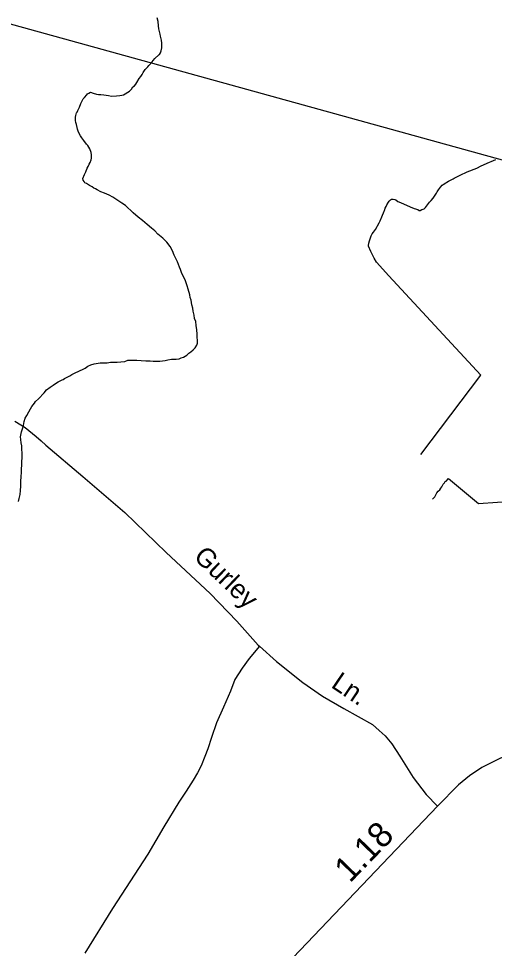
# Model space of a CAD drawing. Extents: x 2206922 to 2357709, y 510027 to 673830.
# Drawn here: x 2321287 to 2323655, y 547095 to 551723 of the extents above; entities that cross this region are included whole.
import ezdxf

# ---------------------------------------------------------------- set-up
doc = ezdxf.new("R2010")
doc.units = 0
for name, color, linetype in [('Exist Hydrographic Misc Water Feature', 7, 'Continuous'), ('Exist Road Non-System Type 51', 7, 'Continuous'), ('Exist Road Non-System Type 51 Label', 7, 'Continuous'), ('Exist Road Secondary Mileage Hundredths English Label', 7, 'Continuous'), ('Exist Road Secondary Type 51 Attributed', 7, 'Continuous'), ('Exist Utilities Electrical Transmission Line', 7, 'Continuous')]:
    doc.layers.add(name, color=color, linetype=linetype)

msp = doc.modelspace()

# ---------------------------------------------------------------- linework, layer by layer
at = {"layer": 'Exist Hydrographic Misc Water Feature'}
for points in [[(2321617.1, 550906.3), (2321613.2, 550912.6), (2321607.3, 550918.4), (2321607.1, 550926.5), (2321614.9, 550946.4), (2321620.8, 550960.5), (2321628.4, 550978.8), (2321632.3, 550986.8), (2321638.2, 550998.9), (2321642.3, 551006.7), (2321648.3, 551020.9), (2321649.9, 551028.7), (2321649.9, 551038.9), (2321649.7, 551045), (2321647.7, 551056.6), (2321641.3, 551074.6), (2321631.3, 551090.8), (2321625.3, 551098.5), (2321611, 551116.5), (2321600.9, 551130.2), (2321595, 551140), (2321584.7, 551158.2), (2321580.2, 551172.2), (2321578.6, 551181.8), (2321574.5, 551195.8), (2321571.8, 551205.9), (2321570.2, 551215.9), (2321569.7, 551224.1), (2321569.7, 551231.8), (2321572, 551240), (2321573.6, 551247.8), (2321575.7, 551254), (2321577.5, 551257.8), (2321581.4, 551265.7), (2321589.2, 551282), (2321596.8, 551299.9), (2321603, 551314), (2321608.5, 551324.1), (2321614.7, 551330.5), (2321626.3, 551344.5), (2321630.4, 551348.3), (2321636.6, 551352.3), (2321644.6, 551356.4), (2321658.3, 551352.7), (2321674.3, 551347), (2321684.8, 551345.1), (2321696.7, 551344.9), (2321710.4, 551343.2), (2321722.3, 551341.4), (2321734.8, 551339.6), (2321748.6, 551337.5), (2321774.6, 551338), (2321790.6, 551340.1), (2321800.2, 551342.3), (2321808.2, 551344.3), (2321816.6, 551348.3), (2321830.2, 551356.4), (2321838.6, 551362.5), (2321848.2, 551372.7), (2321856, 551383), (2321864.2, 551389.1), (2321869.7, 551397.1), (2321875.7, 551405.1), (2321887.6, 551425.2), (2321895.6, 551435), (2321901.1, 551445.1), (2321907.1, 551455.5), (2321917.1, 551469.5), (2321929.2, 551483.5), (2321934.9, 551489.5), (2321950.7, 551507.8), (2321956.3, 551513.8), (2321964.5, 551524), (2321984.4, 551542.1), (2321988.3, 551544.3), (2321992.6, 551552.2), (2321995.8, 551562.2), (2321999.7, 551578.3), (2321999.5, 551600.2), (2321997.7, 551616.3), (2321993.2, 551636), (2321991.5, 551646), (2321984.8, 551672.2), (2321982.7, 551687.9), (2321980.7, 551708.1), (2321976.4, 551726.2)], [(2323288.9, 549553), (2323586.6, 549948.1), (2323129.8, 550443.1), (2323068.7, 550510.3), (2323056.6, 550529.9), (2323040.2, 550564.1), (2323027.9, 550589.8), (2323027.7, 550593.9), (2323029.7, 550605.8), (2323033.4, 550617.8), (2323041.2, 550641.7), (2323047.2, 550652.2), (2323053.3, 550660.2), (2323063.1, 550674.1), (2323081, 550706.3), (2323086.3, 550716.5), (2323094.3, 550736.4), (2323106, 550764.6), (2323108.3, 550768.4), (2323111.7, 550778.8), (2323115.8, 550788.7), (2323119.7, 550796.6), (2323127.7, 550808.8), (2323131.6, 550814.7), (2323137.8, 550820.6), (2323143.1, 550825.1), (2323151.3, 550825.1), (2323159.3, 550823.1), (2323163.8, 550821.2), (2323173.5, 550813.3), (2323179.6, 550811.1), (2323201.8, 550801.7), (2323235.8, 550786), (2323256.1, 550778.1), (2323273.7, 550772.2), (2323279.9, 550768.5), (2323285.8, 550768.4), (2323293.8, 550772.5), (2323299.8, 550774.8), (2323305.5, 550776.8), (2323312.1, 550782.7), (2323321.7, 550796.7), (2323331.8, 550808.9), (2323339.6, 550817.1), (2323349.6, 550829), (2323357.2, 550839.2), (2323367.2, 550853.5), (2323370.7, 550861.5), (2323377.1, 550871.4), (2323386.7, 550883.4), (2323394.7, 550893.5), (2323400.5, 550897.5), (2323412.6, 550905.8), (2323418.3, 550909.8), (2323426.1, 550913.9), (2323442.3, 550922), (2323450.3, 550926.1), (2323454, 550928.4), (2323464, 550934.2), (2323474.1, 550938.3), (2323497.6, 550950.6), (2323506.1, 550954.6), (2323519.8, 550960.6), (2323567.6, 550979.4), (2323589.1, 550989.6), (2323630.9, 551008), (2323639.3, 551012), (2323661.1, 551022.5)], [(2321484.2, 549915.4), (2321503.7, 549925.9), (2321507.8, 549927.6), (2321515.8, 549931.7), (2321527.9, 549938.1), (2321541.7, 549944.5), (2321551.5, 549952.3), (2321575.3, 549962.5), (2321579.6, 549964.7), (2321587, 549968.9), (2321593.3, 549970.8), (2321605.4, 549977.1), (2321617.3, 549983), (2321631.1, 549993.1), (2321646.8, 549999.2), (2321663.3, 550005.3), (2321692.8, 550009.7), (2321710.6, 550009.9), (2321727, 550010.3), (2321744.7, 550012.4), (2321762.7, 550012.6), (2321776.6, 550012.5), (2321794.9, 550015), (2321814.8, 550016.9), (2321830.8, 550023.5), (2321842.7, 550023.3), (2321864.8, 550023.6), (2321874.5, 550023.8), (2321896.8, 550022), (2321920.6, 550020), (2321942.3, 550020.4), (2321956.7, 550018.7), (2321974.5, 550018.8), (2321990.5, 550018.8), (2322002.6, 550019.1), (2322016.6, 550021.5), (2322030.3, 550025.5), (2322048.5, 550027.6), (2322058.4, 550027.7), (2322070.3, 550027.9), (2322086.5, 550030), (2322096.5, 550034.2), (2322108.2, 550038.1), (2322124.4, 550048.6), (2322134.1, 550058.5), (2322144.1, 550064.7), (2322155.8, 550074.7), (2322165.6, 550085), (2322174, 550097.1), (2322177.5, 550107.1), (2322177.5, 550120.9), (2322175.3, 550137.1), (2322174.9, 550152.9), (2322173, 550174.7), (2322170.3, 550194.9), (2322168.5, 550214.7), (2322162.4, 550230.7), (2322160.3, 550246.8), (2322156, 550266.5), (2322153.9, 550282.6), (2322149.4, 550298.7), (2322145.3, 550322.4), (2322141.2, 550334.4), (2322139, 550348.5), (2322131, 550376.5), (2322126.3, 550392.2), (2322116.4, 550422.1), (2322104.3, 550443.8), (2322097.6, 550459.8), (2322091.8, 550473.6), (2322087.5, 550485.6), (2322081.8, 550499.8), (2322077.3, 550511.9), (2322071.1, 550525.8), (2322061.3, 550545.5), (2322053.1, 550567.5), (2322040.5, 550589.2), (2322024.6, 550611), (2322004.1, 550630.8), (2321979.6, 550650.7), (2321964.1, 550666.4), (2321947.7, 550680.2), (2321927.2, 550697.9), (2321903.4, 550717.7), (2321881.2, 550735.2), (2321856.8, 550757.1), (2321818.5, 550792.9), (2321800, 550804.6), (2321756.1, 550833.9), (2321738.1, 550843.9), (2321713.9, 550853.7), (2321696.1, 550861.2), (2321677.6, 550871.3), (2321669.4, 550875.3), (2321661.6, 550879), (2321653.6, 550885), (2321639.7, 550892.8), (2321629.6, 550898.8), (2321625.5, 550902.7), (2321617.1, 550906.3)], [(2321286.4, 549319.9), (2321290.1, 549333.9), (2321294, 549354.1), (2321296, 549374), (2321297.9, 549396), (2321297.6, 549420), (2321299.1, 549442), (2321300.9, 549466.1), (2321302.4, 549517.8), (2321304, 549537.8), (2321304, 549558.1), (2321303.6, 549581.7), (2321303.6, 549595.9), (2321299.3, 549611.9), (2321297.2, 549627.7), (2321297, 549641.9), (2321300.7, 549665.7), (2321306.3, 549681.8), (2321310.8, 549697.8), (2321314.5, 549717.9), (2321320, 549733.7), (2321328, 549747.9), (2321337.8, 549766.3), (2321345.2, 549780.2), (2321353.2, 549792.4), (2321365.3, 549808.4), (2321371.3, 549816.5), (2321385, 549830.6), (2321414.3, 549861.1), (2321426.4, 549875), (2321444.3, 549889.4), (2321458.2, 549899.4), (2321470.1, 549907.4), (2321484.2, 549915.4)], [(2323347.3, 549331.8), (2323357.6, 549342), (2323368.9, 549362.2), (2323375, 549370.2), (2323382.6, 549378.3), (2323388.8, 549386.4), (2323392.7, 549392.3), (2323396.8, 549398.5), (2323400.5, 549406.5), (2323406.2, 549412.5), (2323410.1, 549418.4), (2323414.4, 549420.6), (2323426.1, 549434.6), (2323575.4, 549310.4), (2323765.2, 549322.4)]]:
    msp.add_lwpolyline(points, dxfattribs=at)
at = {"layer": 'Exist Road Non-System Type 51'}
for points in [[(2321268.3, 549719.2), (2321319, 549687.1), (2321373.7, 549643), (2321399.1, 549621.7), (2321421.8, 549600.3), (2321606, 549444), (2321815.1, 549265.6), (2322021.1, 549066), (2322240.1, 548861.7), (2322373.5, 548724.1), (2322479, 548605.3), (2322485.8, 548599.2)], [(2322485.8, 548599.2), (2322434.9, 548537.4), (2322400.2, 548489.9), (2322363.7, 548433.3), (2322341.8, 548374.9), (2322307.1, 548296.3), (2322272.5, 548217.8), (2322246.9, 548144.7), (2322228.6, 548088.1), (2322214, 548049.7), (2322195.8, 548004.1), (2322177.5, 547969.4), (2322155.6, 547932.9), (2322120.9, 547878.1), (2322084.4, 547823.3), (2322009.6, 547700.9), (2321929.3, 547563.9), (2321754, 547293.6), (2321617.1, 547070.8)], [(2322485.8, 548599.2), (2322571.1, 548523.8), (2322701.3, 548418.3), (2322798.7, 548350.2), (2322905.5, 548290.1), (2323047.6, 548209.9), (2323081, 548180.5), (2323110.4, 548153.8), (2323143.8, 548113.8), (2323183.8, 548052.3), (2323249.9, 547945.5), (2323315.3, 547861.3), (2323371.4, 547802.6)]]:
    msp.add_lwpolyline(points, dxfattribs=at)
at = {"layer": 'Exist Road Secondary Type 51 Attributed'}
msp.add_lwpolyline([(2325185.4, 550826.4), (2325127.4, 550648.1), (2325121.5, 550633.3), (2325043.9, 550436.4), (2324919.1, 550095.8), (2324785.7, 549757.9), (2324522.7, 549115.5), (2324347.8, 548730.8), (2324255.7, 548522.4), (2324195, 548426.3), (2324124.2, 548330.1), (2324056.1, 548268.7), (2323981.4, 548201.9), (2323883.3, 548136.5), (2323784.5, 548085.7), (2323681, 548040.3), (2323592.9, 547994.9), (2323530.2, 547954.8), (2323475.5, 547909.4), (2323371.4, 547802.6), (2321593.1, 545939)], dxfattribs=at)
at = {"layer": 'Exist Utilities Electrical Transmission Line'}
msp.add_lwpolyline([(2325121.5, 550633.3), (2324996.2, 550665.1), (2323659.1, 551028.6), (2320902.4, 551790.5), (2318205.1, 552532.2)], dxfattribs=at)

# ---------------------------------------------------------------- texts
at = {"layer": 'Exist Road Non-System Type 51 Label'}
for s, rotation, p in [('Gurley', 316.2051, (2322153.2, 549038.5)), ('Ln.', 325.7921, (2322837, 548398.1))]:
    msp.add_text(s, height=95, rotation=rotation, dxfattribs=at).set_placement(p)
at = {"layer": 'Exist Road Secondary Mileage Hundredths English Label'}
msp.add_text('1.18', height=125, rotation=45.8456, dxfattribs=at).set_placement((2322935.7, 547417.8))

doc.saveas('drawing.dxf')
